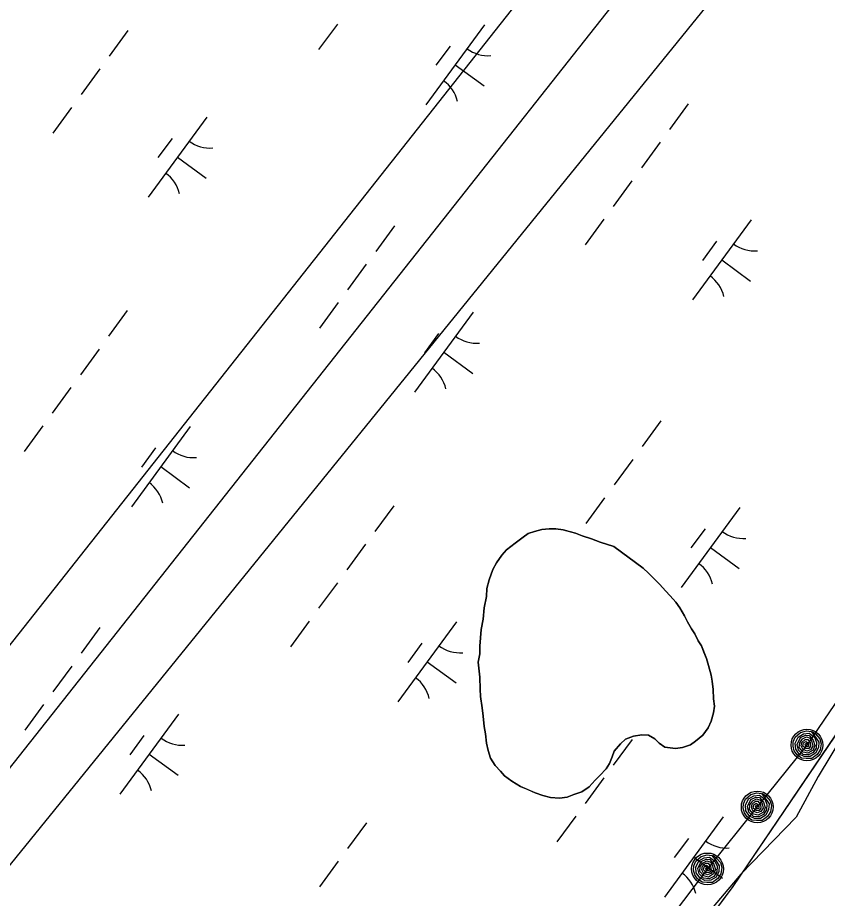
# Model space of a CAD drawing. Extents: x 3905714 to 3926767, y 183354 to 205755.
# Drawn here: x 3917901.6 to 3918309.3, y 196841.6 to 197285.2 of the extents above; entities that cross this region are included whole.
import ezdxf

# ---------------------------------------------------------------- set-up
doc = ezdxf.new("R2010")
doc.units = 0
for name, color, linetype in [('V-RIVR-EDGE', 7, 'Continuous'), ('V-RRAP-FSHR', 7, 'Continuous'), ('V-TOPO-SHOR', 7, 'Continuous'), ('V-UTIL-LINE', 7, 'Continuous'), ('V-WETL-SWMP', 7, 'Continuous')]:
    doc.layers.add(name, color=color, linetype=linetype)

msp = doc.modelspace()

# ---------------------------------------------------------------- linework, layer by layer
at = {"layer": 'V-RIVR-EDGE'}
msp.add_lwpolyline([(3918324.2, 196935.54), (3918304.69, 196903.02), (3918293.54, 196882.57), (3918265.66, 196853.77), (3918239.64, 196823.1)], dxfattribs=at)
at = {"layer": 'V-RRAP-FSHR'}
for points in [[(3918321.47, 196951.95), (3918298.99, 196918.89), (3918273.96, 196887.69), (3918248.92, 196856.49), (3918224.76, 196824.63)], [(3918301.63, 196925.72), (3918303.33, 196924.51), (3918305.47, 196922.04), (3918306.18, 196919.55), (3918305.7, 196916.38), (3918304.13, 196914.11), (3918301.48, 196912.11), (3918298.58, 196912.04), (3918296.31, 196912.21), (3918294, 196913.87), (3918292.55, 196915.94), (3918291.98, 196918.23), (3918292.08, 196920.44), (3918293.1, 196922.85), (3918295.72, 196925.13), (3918298.8, 196925.97), (3918301.18, 196925.67), (3918303.34, 196922.89), (3918304.92, 196920.37), (3918304.75, 196917.59), (3918303.3, 196914.7), (3918300.62, 196913.14), (3918297.6, 196913.12), (3918295.08, 196914.32), (3918293.32, 196916.85), (3918293.08, 196919.83), (3918294.62, 196922.91), (3918297.29, 196924.51), (3918300.07, 196924.8), (3918302.75, 196922.76), (3918303.82, 196920.21), (3918303.71, 196917.37), (3918302.2, 196915.06), (3918299.8, 196913.94), (3918297.05, 196914.16), (3918294.77, 196916.33), (3918294.06, 196919.08), (3918295.71, 196922.59), (3918298.26, 196923.85), (3918300.15, 196923.64), (3918302.18, 196921.34), (3918303, 196918.58), (3918302.08, 196916.32), (3918299.46, 196914.78), (3918297.15, 196915.32), (3918295.11, 196917.63), (3918295.35, 196920.03), (3918296.75, 196922.02), (3918298.69, 196922.98), (3918300.62, 196922.25), (3918301.52, 196920.48), (3918301.96, 196918.22), (3918300.75, 196916.52), (3918298.91, 196915.86), (3918296.9, 196916.73), (3918296.12, 196918.47), (3918296.43, 196920.21), (3918298.05, 196921.72), (3918299.38, 196921.74), (3918300.56, 196920.12), (3918300.83, 196918.22), (3918299.96, 196917.08), (3918298.4, 196917.1), (3918296.99, 196918.34), (3918297.33, 196919.94), (3918298.41, 196920.72), (3918299.77, 196919.79), (3918299.8, 196918.15), (3918298.63, 196918), (3918298.08, 196919), (3918298.44, 196919.77), (3918299.03, 196918.92)], [(3918276.6, 196894.52), (3918278.29, 196893.31), (3918280.44, 196890.84), (3918281.15, 196888.36), (3918280.66, 196885.18), (3918279.1, 196882.91), (3918276.45, 196880.91), (3918273.54, 196880.84), (3918271.28, 196881.01), (3918268.97, 196882.67), (3918267.52, 196884.74), (3918266.95, 196887.03), (3918267.04, 196889.24), (3918268.07, 196891.65), (3918270.69, 196893.93), (3918273.76, 196894.77), (3918276.15, 196894.47), (3918278.31, 196891.69), (3918279.89, 196889.18), (3918279.72, 196886.39), (3918278.27, 196883.5), (3918275.59, 196881.94), (3918272.57, 196881.92), (3918270.05, 196883.12), (3918268.29, 196885.65), (3918268.05, 196888.62), (3918269.58, 196891.71), (3918272.26, 196893.31), (3918275.04, 196893.6), (3918277.72, 196891.56), (3918278.79, 196889.01), (3918278.68, 196886.17), (3918277.17, 196883.86), (3918274.77, 196882.74), (3918272.02, 196882.96), (3918269.74, 196885.13), (3918269.02, 196887.88), (3918270.68, 196891.39), (3918273.23, 196892.65), (3918275.12, 196892.44), (3918277.14, 196890.14), (3918277.97, 196887.38), (3918277.05, 196885.12), (3918274.43, 196883.58), (3918272.12, 196884.12), (3918270.08, 196886.43), (3918270.31, 196888.83), (3918271.72, 196890.82), (3918273.65, 196891.78), (3918275.59, 196891.05), (3918276.49, 196889.28), (3918276.92, 196887.02), (3918275.71, 196885.32), (3918273.87, 196884.66), (3918271.86, 196885.53), (3918271.09, 196887.27), (3918271.4, 196889.01), (3918273.02, 196890.52), (3918274.35, 196890.55), (3918275.53, 196888.93), (3918275.8, 196887.02), (3918274.93, 196885.88), (3918273.36, 196885.9), (3918271.96, 196887.14), (3918272.3, 196888.74), (3918273.38, 196889.52), (3918274.73, 196888.59), (3918274.77, 196886.95), (3918273.6, 196886.8), (3918273.05, 196887.8), (3918273.4, 196888.57), (3918274, 196887.72)], [(3918251.57, 196863.32), (3918253.26, 196862.11), (3918255.41, 196859.64), (3918256.12, 196857.16), (3918255.63, 196853.98), (3918254.07, 196851.71), (3918251.42, 196849.71), (3918248.51, 196849.64), (3918246.24, 196849.81), (3918243.94, 196851.47), (3918242.48, 196853.54), (3918241.92, 196855.83), (3918242.01, 196858.04), (3918243.04, 196860.45), (3918245.66, 196862.73), (3918248.73, 196863.57), (3918251.12, 196863.27), (3918253.27, 196860.49), (3918254.86, 196857.98), (3918254.69, 196855.19), (3918253.23, 196852.3), (3918250.56, 196850.74), (3918247.54, 196850.72), (3918245.01, 196851.92), (3918243.26, 196854.46), (3918243.02, 196857.43), (3918244.55, 196860.51), (3918247.23, 196862.11), (3918250, 196862.4), (3918252.68, 196860.36), (3918253.75, 196857.81), (3918253.65, 196854.97), (3918252.13, 196852.66), (3918249.74, 196851.55), (3918246.99, 196851.76), (3918244.71, 196853.93), (3918243.99, 196856.68), (3918245.65, 196860.19), (3918248.19, 196861.45), (3918250.09, 196861.24), (3918252.11, 196858.94), (3918252.93, 196856.18), (3918252.02, 196853.92), (3918249.4, 196852.38), (3918247.09, 196852.92), (3918245.05, 196855.24), (3918245.28, 196857.63), (3918246.69, 196859.62), (3918248.62, 196860.58), (3918250.55, 196859.86), (3918251.46, 196858.08), (3918251.89, 196855.82), (3918250.68, 196854.12), (3918248.84, 196853.46), (3918246.83, 196854.33), (3918246.06, 196856.07), (3918246.37, 196857.81), (3918247.99, 196859.33), (3918249.32, 196859.35), (3918250.5, 196857.73), (3918250.77, 196855.82), (3918249.89, 196854.68), (3918248.33, 196854.7), (3918246.92, 196855.94), (3918247.27, 196857.54), (3918248.35, 196858.32), (3918249.7, 196857.39), (3918249.73, 196855.75), (3918248.56, 196855.6), (3918248.02, 196856.6), (3918248.37, 196857.37), (3918248.96, 196856.52)]]:
    msp.add_lwpolyline(points, dxfattribs=at)
for centre in [(3918298.99, 196918.89), (3918273.96, 196887.69), (3918248.93, 196856.49)]:
    msp.add_circle(centre, 8, dxfattribs=at)
at = {"layer": 'V-TOPO-SHOR'}
for points in [[(3918201.73, 197018.94), (3918194.96, 197021.07), (3918190.53, 197022.66), (3918185.83, 197024.26), (3918182.45, 197025.58), (3918179.32, 197026.39), (3918176.19, 197027.19), (3918172.53, 197027.73), (3918169.14, 197027.75), (3918165.48, 197027.51), (3918161.82, 197026.49), (3918158.68, 197025.46), (3918156.06, 197023.65), (3918152.12, 197020.54), (3918147.66, 197017.17), (3918145.3, 197014.57), (3918142.66, 197010.67), (3918140.81, 197007.29), (3918138.95, 197002.07), (3918137.88, 196997.64), (3918137.6, 196993.72), (3918136.52, 196987.98), (3918135.96, 196982.24), (3918134.89, 196977.02), (3918134.6, 196972.85), (3918134.32, 196968.67), (3918134.3, 196964.75), (3918133.49, 196960.58), (3918133.98, 196956.13), (3918134.23, 196953), (3918134.45, 196946.99), (3918134.69, 196943.33), (3918135.44, 196937.58), (3918135.94, 196933.4), (3918136.43, 196928.18), (3918137.19, 196924.51), (3918137.69, 196919.81), (3918138.45, 196916.15), (3918139.73, 196912.22), (3918142.06, 196908.55), (3918144.66, 196905.66), (3918146.73, 196903.3), (3918150.37, 196900.67), (3918154.8, 196898.03), (3918158.45, 196896.44), (3918162.09, 196894.85), (3918166, 196893.52), (3918169.92, 196892.46), (3918174.35, 196892.17), (3918178.27, 196892.67), (3918181.68, 196893.96), (3918185.6, 196895.24), (3918189.27, 196897.83), (3918192.43, 196901.21), (3918194.79, 196903.54), (3918197.95, 196906.92), (3918199.53, 196909.52), (3918200.85, 196912.91), (3918201.92, 196915.78), (3918205.07, 196919.41), (3918207.69, 196921.75), (3918211.62, 196923.29), (3918215.81, 196924.05), (3918219.2, 196923.77), (3918222.32, 196921.92), (3918224.66, 196919.82), (3918227.52, 196917.72), (3918232.74, 196917.16), (3918236.4, 196917.66), (3918240.33, 196918.95), (3918242.95, 196920.76), (3918246.62, 196923.87), (3918249.25, 196927.51), (3918250.84, 196930.9), (3918251.91, 196935.07), (3918252.45, 196938.46), (3918251.95, 196942.12), (3918251.72, 196946.83), (3918251.22, 196951.01), (3918250.72, 196954.14), (3918249.44, 196958.85), (3918248.42, 196962.52), (3918247.13, 196965.66), (3918245.84, 196968.8), (3918244.29, 196971.42), (3918242.48, 196974.82), (3918240.93, 196977.45), (3918238.86, 196980.85), (3918237.31, 196983.99), (3918234.98, 196987.93), (3918232.91, 196990.81), (3918230.06, 196993.96), (3918227.72, 196996.59), (3918224.87, 196999.74), (3918222.01, 197002.63), (3918219.16, 197005.52), (3918216.56, 197007.89), (3918201.73, 197018.94)], [(3918227.08, 196800.92), (3918261.89, 196847.59), (3918346.99, 196973.4)]]:
    msp.add_lwpolyline(points, dxfattribs=at)
at = {"layer": 'V-UTIL-LINE'}
for points in [[(3920382.72, 200123.13), (3919431.34, 198911.04), (3917639.74, 196643.01), (3912670.96, 189304.15), (3911629.35, 187953.28)], [(3917520.12, 196733.21), (3917669.62, 196618.74), (3919457.38, 198881.61), (3920417.08, 200095.51)], [(3920481.64, 200045.37), (3917672.78, 196581.37), (3917218.41, 196910.18)]]:
    msp.add_lwpolyline(points, dxfattribs=at)
at = {"layer": 'V-WETL-SWMP'}
for p, q in [((3918062.54, 197282.02), (3918053.08, 197269.12)), ((3918136.72, 197281.69), (3918107.17, 197241.36)), ((3917957.13, 197278.73), (3917947.67, 197265.82)), ((3918119.27, 197270.93), (3918112.18, 197261.25)), ((3918121.95, 197261.53), (3918136.47, 197250.89)), ((3917942.95, 197259.37), (3917933.49, 197246.46)), ((3917928.76, 197240.01), (3917919.31, 197227.1)), ((3918239.27, 197241.8), (3918229.82, 197228.89)), ((3917996.77, 197235.18), (3917967.22, 197194.85)), ((3917979.32, 197224.41), (3917972.22, 197214.73)), ((3918225.09, 197222.44), (3918215.63, 197209.53)), ((3917981.99, 197215.01), (3917996.51, 197204.37)), ((3918210.9, 197203.08), (3918201.45, 197190.17)), ((3918196.72, 197183.72), (3918187.26, 197170.81)), ((3918270.9, 197183.39), (3918241.35, 197143.05)), ((3918091.31, 197180.42), (3918081.85, 197167.52)), ((3918253.45, 197172.62), (3918246.36, 197162.94)), ((3918077.12, 197161.06), (3918067.67, 197148.16)), ((3918256.13, 197163.22), (3918270.65, 197152.58)), ((3918062.94, 197141.7), (3918053.48, 197128.8)), ((3917956.78, 197137.67), (3917947.32, 197124.76)), ((3918130.95, 197136.87), (3918101.4, 197096.54)), ((3918113.5, 197126.11), (3918106.4, 197116.43)), ((3917942.59, 197118.31), (3917933.14, 197105.4)), ((3918116.17, 197116.71), (3918130.69, 197106.07)), ((3917928.41, 197098.94), (3917918.95, 197086.04)), ((3917914.23, 197079.58), (3917904.77, 197066.68)), ((3917988.41, 197079.26), (3917958.86, 197038.92)), ((3918225.49, 197082.12), (3918216.03, 197069.21)), ((3917970.96, 197068.49), (3917963.87, 197058.81)), ((3918211.3, 197062.76), (3918201.85, 197049.85)), ((3917973.63, 197059.09), (3917988.15, 197048.45)), ((3918090.96, 197039.36), (3918081.5, 197026.45)), ((3918197.12, 197043.4), (3918187.66, 197030.49)), ((3918265.13, 197038.57), (3918235.58, 196998.23)), ((3918158.68, 197025.46), (3918161.82, 197026.49)), ((3918161.82, 197026.49), (3918165.48, 197027.51)), ((3918165.48, 197027.51), (3918169.14, 197027.75)), ((3918169.14, 197027.75), (3918172.54, 197027.73)), ((3918172.54, 197027.73), (3918176.19, 197027.19)), ((3918176.19, 197027.19), (3918182.45, 197025.58)), ((3918247.68, 197027.8), (3918240.58, 197018.12)), ((3918152.12, 197020.54), (3918156.06, 197023.65)), ((3918156.06, 197023.65), (3918158.68, 197025.46)), ((3918182.45, 197025.58), (3918185.83, 197024.26)), ((3918185.83, 197024.26), (3918190.53, 197022.66)), ((3918190.53, 197022.66), (3918194.96, 197021.07)), ((3918076.77, 197020), (3918067.32, 197007.09)), ((3918145.3, 197014.57), (3918147.66, 197017.17)), ((3918147.66, 197017.17), (3918152.12, 197020.54)), ((3918194.96, 197021.07), (3918201.73, 197018.94)), ((3918201.73, 197018.94), (3918216.56, 197007.89)), ((3918250.35, 197018.4), (3918264.87, 197007.76)), ((3918142.66, 197010.67), (3918145.3, 197014.57)), ((3918140.81, 197007.28), (3918142.66, 197010.67)), ((3918138.95, 197002.07), (3918140.81, 197007.28)), ((3918216.56, 197007.89), (3918219.16, 197005.52)), ((3918219.16, 197005.52), (3918224.87, 196999.74)), ((3918062.59, 197000.64), (3918053.13, 196987.73)), ((3918137.88, 196997.64), (3918138.95, 197002.07)), ((3918224.87, 196999.74), (3918227.72, 196996.59)), ((3918137.6, 196993.72), (3918137.88, 196997.64)), ((3918227.72, 196996.59), (3918230.06, 196993.96)), ((3918136.52, 196987.98), (3918137.6, 196993.72)), ((3918230.06, 196993.96), (3918232.91, 196990.81)), ((3918232.91, 196990.81), (3918234.98, 196987.93)), ((3918135.96, 196982.24), (3918136.52, 196987.98)), ((3918234.98, 196987.93), (3918237.31, 196984)), ((3918134.89, 196977.02), (3918135.96, 196982.24)), ((3918237.31, 196984), (3918238.86, 196980.85)), ((3917942.99, 196977.99), (3917933.54, 196965.08)), ((3918048.41, 196981.28), (3918038.95, 196968.37)), ((3918122.59, 196980.95), (3918093.04, 196940.62)), ((3918238.86, 196980.85), (3918240.93, 196977.45)), ((3918240.93, 196977.45), (3918242.48, 196974.82)), ((3918134.32, 196968.67), (3918134.89, 196977.02)), ((3918242.48, 196974.82), (3918244.29, 196971.42)), ((3918261.89, 196847.59), (3918346.99, 196973.4)), ((3918105.14, 196970.18), (3918098.04, 196960.5)), ((3918134.3, 196964.75), (3918134.32, 196968.67)), ((3918244.29, 196971.42), (3918245.84, 196968.8)), ((3918245.84, 196968.8), (3918248.42, 196962.51)), ((3918133.49, 196960.58), (3918134.3, 196964.75)), ((3918107.81, 196960.78), (3918122.33, 196950.15)), ((3918133.98, 196956.13), (3918133.49, 196960.58)), ((3918248.42, 196962.51), (3918249.44, 196958.85)), ((3917928.81, 196958.63), (3917919.35, 196945.72)), ((3918134.23, 196953), (3918133.98, 196956.13)), ((3918249.44, 196958.85), (3918250.72, 196954.14)), ((3918134.45, 196946.99), (3918134.23, 196953)), ((3918250.72, 196954.14), (3918251.22, 196951.01)), ((3918251.22, 196951.01), (3918251.72, 196946.83)), ((3918134.69, 196943.33), (3918134.45, 196946.99)), ((3918251.72, 196946.83), (3918251.95, 196942.12)), ((3918135.44, 196937.58), (3918134.69, 196943.33)), ((3918251.95, 196942.12), (3918252.45, 196938.46)), ((3917914.63, 196939.27), (3917905.17, 196926.36)), ((3918135.94, 196933.4), (3918135.44, 196937.58)), ((3918252.45, 196938.46), (3918251.91, 196935.07)), ((3917982.63, 196934.44), (3917953.08, 196894.1)), ((3918136.43, 196928.17), (3918135.94, 196933.4)), ((3918251.91, 196935.07), (3918250.84, 196930.9)), ((3918250.84, 196930.9), (3918249.25, 196927.51)), ((3918137.19, 196924.51), (3918136.43, 196928.17)), ((3918137.69, 196919.81), (3918137.19, 196924.51)), ((3918215.81, 196924.05), (3918211.62, 196923.29)), ((3918219.2, 196923.77), (3918215.81, 196924.05)), ((3918249.25, 196927.51), (3918246.62, 196923.87)), ((3917965.18, 196923.67), (3917958.09, 196913.99)), ((3918138.45, 196916.15), (3918137.69, 196919.81)), ((3918210.95, 196921.69), (3918201.5, 196908.79)), ((3918207.7, 196921.75), (3918205.07, 196919.41)), ((3918211.62, 196923.29), (3918207.7, 196921.75)), ((3918222.32, 196921.93), (3918219.2, 196923.77)), ((3918224.66, 196919.82), (3918222.32, 196921.93)), ((3918227.52, 196917.72), (3918224.66, 196919.82)), ((3918242.95, 196920.76), (3918240.33, 196918.95)), ((3918246.62, 196923.87), (3918242.95, 196920.76)), ((3918139.73, 196912.22), (3918138.45, 196916.15)), ((3918201.91, 196915.78), (3918200.85, 196912.91)), ((3918205.07, 196919.41), (3918201.91, 196915.78)), ((3918232.74, 196917.16), (3918227.52, 196917.72)), ((3918236.4, 196917.66), (3918232.74, 196917.16)), ((3918240.33, 196918.95), (3918236.4, 196917.66)), ((3917967.86, 196914.27), (3917982.38, 196903.63)), ((3918142.06, 196908.55), (3918139.73, 196912.22)), ((3918200.85, 196912.91), (3918199.53, 196909.52)), ((3918144.66, 196905.66), (3918142.06, 196908.55)), ((3918197.95, 196906.92), (3918194.79, 196903.54)), ((3918199.53, 196909.52), (3918197.95, 196906.92)), ((3918146.73, 196903.3), (3918144.66, 196905.66)), ((3918150.37, 196900.67), (3918146.73, 196903.3)), ((3918196.77, 196902.33), (3918187.31, 196889.43)), ((3918194.79, 196903.54), (3918192.43, 196901.21)), ((3918154.8, 196898.03), (3918150.37, 196900.67)), ((3918162.09, 196894.85), (3918154.8, 196898.03)), ((3918189.27, 196897.83), (3918185.6, 196895.24)), ((3918192.43, 196901.21), (3918189.27, 196897.83)), ((3918166, 196893.52), (3918162.09, 196894.85)), ((3918169.91, 196892.46), (3918166, 196893.52)), ((3918181.68, 196893.96), (3918178.27, 196892.67)), ((3918185.6, 196895.24), (3918181.68, 196893.96)), ((3918174.35, 196892.17), (3918169.91, 196892.46)), ((3918178.27, 196892.67), (3918174.35, 196892.17)), ((3918077.17, 196879.68), (3918067.72, 196866.77)), ((3918182.59, 196882.97), (3918173.13, 196870.07)), ((3918256.77, 196882.64), (3918227.22, 196842.31)), ((3918239.32, 196871.88), (3918232.22, 196862.2)), ((3918241.99, 196862.48), (3918256.51, 196851.84)), ((3918062.99, 196860.32), (3918053.53, 196847.41)), ((3918227.07, 196800.92), (3918261.89, 196847.59))]:
    msp.add_line(p, q, dxfattribs=at)
for centre, start, end in [((3918138.47, 197283.67), 233, 274.5436), ((3918105.82, 197239.11), 13, 54.5436), ((3917998.51, 197237.15), 233, 274.5436), ((3917965.86, 197192.59), 13, 54.5436), ((3918272.64, 197185.36), 233, 274.5436), ((3918240, 197140.8), 13, 54.5436), ((3918132.69, 197138.85), 233, 274.5436), ((3918100.04, 197094.28), 13, 54.5436), ((3917990.15, 197081.23), 233, 274.5436), ((3917957.5, 197036.67), 13, 54.5436), ((3918266.87, 197040.54), 233, 274.5436), ((3918234.22, 196995.98), 13, 54.5436), ((3918124.33, 196982.93), 233, 274.5436), ((3918091.68, 196938.36), 13, 54.5436), ((3917984.38, 196936.41), 233, 274.5436), ((3917951.73, 196891.85), 13, 54.5436), ((3918258.51, 196884.62), 233, 274.5436), ((3918225.86, 196840.06), 13, 54.5436)]:
    msp.add_arc(centre, 17.62, start, end, dxfattribs=at)

doc.saveas('drawing.dxf')
